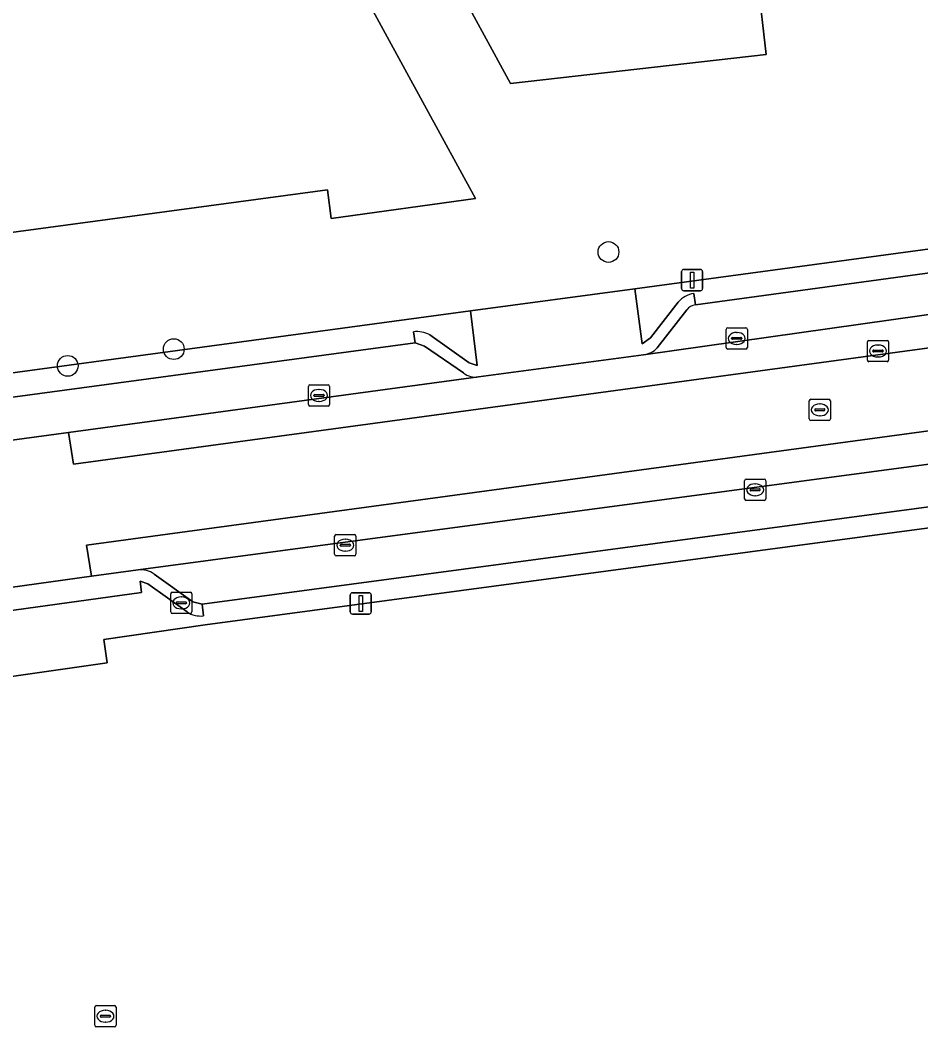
# Model space of a CAD drawing. Extents: x 158455 to 159797, y 387218 to 388672.
# Drawn here: x 158909.44 to 158951.86, y 387428.46 to 387475.84 of the extents above; entities that cross this region are included whole.
import ezdxf

# ---------------------------------------------------------------- set-up
doc = ezdxf.new("R2010")
doc.units = 0
for name, color, linetype in [('IMGEO_Boom', 7, 'Continuous'), ('IMGEO_Brandkraan', 7, 'Continuous'), ('IMGEO_Erf', 7, 'Continuous'), ('IMGEO_Kolk', 7, 'Continuous'), ('IMGEO_Lichtmast', 7, 'Continuous'), ('IMGEO_Pand', 7, 'Continuous'), ('IMGEO_Parkeervlak_open', 7, 'Continuous'), ('IMGEO_Rijbaan_lokaal_gesloten', 7, 'Continuous'), ('IMGEO_Rioolput', 7, 'Continuous'), ('IMGEO_Voetpad_open', 7, 'Continuous')]:
    doc.layers.add(name, color=color, linetype=linetype)

msp = doc.modelspace()

# ---------------------------------------------------------------- linework, layer by layer
at = {"layer": 'IMGEO_Boom'}
for centre in [(158937.148, 387464.927), (158916.678, 387460.357), (158911.683, 387459.569)]:
    msp.add_circle(centre, 0.489, dxfattribs=at)
at = {"layer": 'IMGEO_Brandkraan'}
for p, q in [((158916.534, 387447.985), (158916.534, 387448.837)), ((158916.609, 387448.911), (158917.461, 387448.911)), ((158917.022, 387448.691), (158917.047, 387448.691)), ((158917.535, 387448.837), (158917.535, 387447.985)), ((158916.793, 387448.405), (158916.793, 387448.417)), ((158917.231, 387448.368), (158916.833, 387448.368)), ((158916.836, 387448.454), (158917.234, 387448.454)), ((158917.277, 387448.417), (158917.277, 387448.405)), ((158917.461, 387447.911), (158916.609, 387447.911)), ((158917.045, 387448.131), (158917.02, 387448.131))]:
    msp.add_line(p, q, dxfattribs=at)
for points in [[(158916.534, 387447.985), (158916.534, 387448.837)], [(158916.609, 387448.911), (158917.461, 387448.911)], [(158917.535, 387448.837), (158917.535, 387447.985)], [(158917.461, 387447.911), (158916.609, 387447.911)]]:
    msp.add_lwpolyline(points, dxfattribs=at)
for centre, radius, start, end in [((158916.611, 387448.835), 0.0765, 91.552, 178.448), ((158916.611, 387448.835), 0.0765, 91.552, 178.448), ((158917.459, 387448.835), 0.0765, 1.552, 88.448), ((158917.459, 387448.835), 0.0765, 1.552, 88.448), ((158916.833, 387448.414), 0.0403, 85.8775, 175.7526), ((158916.83, 387448.404), 0.0366, 178.938, 274.7102), ((158917.234, 387448.411), 0.043, 264.8664, 352.4533), ((158917.238, 387448.416), 0.0386, 1.7309, 96.639), ((158916.611, 387447.987), 0.0765, 181.552, 268.448), ((158916.611, 387447.987), 0.0765, 181.552, 268.448), ((158917.459, 387447.987), 0.0765, 271.552, 358.448), ((158917.459, 387447.987), 0.0765, 271.552, 358.448)]:
    msp.add_arc(centre, radius, start, end, dxfattribs=at)
for centre, major_axis, ratio, start_param, end_param in [((158917.021, 387448.411), (-0.387, 0.002), 0.722429, 4.712389, 7.853982), ((158917.046, 387448.411), (-0.39, 0.002), 0.717154, 1.570796, 4.712389)]:
    msp.add_ellipse(centre, major_axis=major_axis, ratio=ratio, start_param=start_param, end_param=end_param, dxfattribs=at)
at = {"layer": 'IMGEO_Erf'}
msp.add_lwpolyline([(158946.942, 387477.961), (158944.186, 387477.661), (158944.572, 387474.219), (158932.535, 387472.857), (158930.155, 387477.255), (158919.117, 387497.646), (158923.474, 387500), (158937.185, 387507.408), (158941.181, 387500), (158949.311, 387484.93), (158951.685, 387480.53)], close=True, dxfattribs=at)
for points in [[(158887.928, 387475.792), (158898, 387477.138), (158897.636, 387479.867), (158902.592, 387480.534), (158917.386, 387482.524), (158922.456, 387483.206), (158922.527, 387482.333), (158922.735, 387482.364), (158928.491, 387471.834), (158930.889, 387467.446)], [(158897.588, 387457.682), (158930.651, 387462.152), (158938.394, 387463.195), (158955.888, 387465.567), (158962.696, 387466.48), (158963.921, 387466.644), (158965.858, 387466.905), (158981.668, 387469.041), (158988.546, 387469.989), (158989.691, 387470.147), (158994.651, 387470.867), (158999.62, 387471.71), (159006.133, 387473.558)], [(158930.889, 387467.446), (158924.084, 387466.503), (158923.909, 387467.857), (158899.801, 387464.599), (158899.932, 387463.646), (158901.123, 387463.789), (158901.178, 387463.425), (158895.408, 387462.651)], [(159004.113, 387458.902), (158999.01, 387458.217), (158989.379, 387456.925), (158973.012, 387454.73), (158964.768, 387453.624), (158962.694, 387453.346), (158918.158, 387447.372), (158913.387, 387446.696), (158913.533, 387445.59), (158900.447, 387443.729)]]:
    msp.add_lwpolyline(points, dxfattribs=at)
at = {"layer": 'IMGEO_Kolk'}
for p, q in [((158942.687, 387460.435), (158942.687, 387461.287)), ((158942.762, 387461.361), (158943.614, 387461.361)), ((158943.175, 387461.141), (158943.2, 387461.141)), ((158943.688, 387461.287), (158943.688, 387460.435)), ((158942.946, 387460.855), (158942.946, 387460.867)), ((158943.384, 387460.818), (158942.986, 387460.818)), ((158942.989, 387460.904), (158943.387, 387460.904)), ((158943.198, 387460.581), (158943.173, 387460.581)), ((158943.43, 387460.867), (158943.43, 387460.855)), ((158943.614, 387460.361), (158942.762, 387460.361)), ((158923.089, 387458.676), (158923.941, 387458.676)), ((158923.014, 387457.75), (158923.014, 387458.602)), ((158923.273, 387458.17), (158923.273, 387458.182)), ((158923.316, 387458.219), (158923.714, 387458.219)), ((158923.502, 387458.456), (158923.527, 387458.456)), ((158923.757, 387458.182), (158923.757, 387458.17)), ((158924.015, 387458.602), (158924.015, 387457.75)), ((158923.711, 387458.133), (158923.313, 387458.133)), ((158923.525, 387457.896), (158923.5, 387457.896)), ((158923.941, 387457.676), (158923.089, 387457.676)), ((158943.556, 387453.309), (158943.556, 387454.161)), ((158943.631, 387454.235), (158944.483, 387454.235)), ((158944.044, 387454.015), (158944.069, 387454.015)), ((158944.557, 387454.161), (158944.557, 387453.309)), ((158943.815, 387453.729), (158943.815, 387453.741)), ((158944.253, 387453.692), (158943.855, 387453.692)), ((158943.858, 387453.778), (158944.256, 387453.778)), ((158944.067, 387453.455), (158944.042, 387453.455)), ((158944.299, 387453.741), (158944.299, 387453.729)), ((158944.483, 387453.235), (158943.631, 387453.235)), ((158924.253, 387450.701), (158924.253, 387451.553)), ((158924.328, 387451.627), (158925.18, 387451.627)), ((158925.254, 387451.553), (158925.254, 387450.701)), ((158924.512, 387451.121), (158924.512, 387451.133)), ((158924.95, 387451.084), (158924.552, 387451.084)), ((158924.555, 387451.17), (158924.953, 387451.17)), ((158924.741, 387451.407), (158924.766, 387451.407)), ((158924.996, 387451.133), (158924.996, 387451.121)), ((158925.18, 387450.627), (158924.328, 387450.627)), ((158924.764, 387450.847), (158924.739, 387450.847)), ((158912.96, 387428.531), (158912.96, 387429.383)), ((158913.035, 387429.457), (158913.887, 387429.457)), ((158913.961, 387429.383), (158913.961, 387428.531)), ((158913.219, 387428.951), (158913.219, 387428.963)), ((158913.657, 387428.914), (158913.259, 387428.914)), ((158913.262, 387429), (158913.66, 387429)), ((158913.448, 387429.237), (158913.473, 387429.237)), ((158913.703, 387428.963), (158913.703, 387428.951)), ((158913.887, 387428.457), (158913.035, 387428.457)), ((158913.471, 387428.677), (158913.446, 387428.677))]:
    msp.add_line(p, q, dxfattribs=at)
for points in [[(158942.687, 387460.435), (158942.687, 387461.287)], [(158942.762, 387461.361), (158943.614, 387461.361)], [(158943.688, 387461.287), (158943.688, 387460.435)], [(158943.614, 387460.361), (158942.762, 387460.361)], [(158923.089, 387458.676), (158923.941, 387458.676)], [(158923.014, 387457.75), (158923.014, 387458.602)], [(158924.015, 387458.602), (158924.015, 387457.75)], [(158923.941, 387457.676), (158923.089, 387457.676)], [(158943.556, 387453.309), (158943.556, 387454.161)], [(158943.631, 387454.235), (158944.483, 387454.235)], [(158944.557, 387454.161), (158944.557, 387453.309)], [(158944.483, 387453.235), (158943.631, 387453.235)], [(158924.253, 387450.701), (158924.253, 387451.553)], [(158924.328, 387451.627), (158925.18, 387451.627)], [(158925.254, 387451.553), (158925.254, 387450.701)], [(158925.18, 387450.627), (158924.328, 387450.627)], [(158912.96, 387428.531), (158912.96, 387429.383)], [(158913.035, 387429.457), (158913.887, 387429.457)], [(158913.961, 387429.383), (158913.961, 387428.531)], [(158913.887, 387428.457), (158913.035, 387428.457)]]:
    msp.add_lwpolyline(points, dxfattribs=at)
for centre, radius, start, end in [((158942.764, 387461.285), 0.0765, 91.552, 178.448), ((158942.764, 387461.285), 0.0765, 91.552, 178.448), ((158943.612, 387461.285), 0.0765, 1.552, 88.448), ((158943.612, 387461.285), 0.0765, 1.552, 88.448), ((158942.986, 387460.864), 0.0403, 85.8775, 175.7526), ((158942.983, 387460.854), 0.0366, 178.938, 274.7102), ((158943.387, 387460.861), 0.043, 264.8664, 352.4533), ((158943.391, 387460.866), 0.0386, 1.7309, 96.639), ((158942.764, 387460.437), 0.0765, 181.552, 268.448), ((158942.764, 387460.437), 0.0765, 181.552, 268.448), ((158943.612, 387460.437), 0.0765, 271.552, 358.448), ((158943.612, 387460.437), 0.0765, 271.552, 358.448), ((158923.091, 387458.6), 0.0765, 91.552, 178.448), ((158923.091, 387458.6), 0.0765, 91.552, 178.448), ((158923.939, 387458.6), 0.0765, 1.552, 88.448), ((158923.939, 387458.6), 0.0765, 1.552, 88.448), ((158923.313, 387458.179), 0.0403, 85.8775, 175.7526), ((158923.31, 387458.169), 0.0366, 178.938, 274.7102), ((158923.714, 387458.176), 0.043, 264.8664, 352.4533), ((158923.718, 387458.181), 0.0386, 1.7309, 96.639), ((158923.091, 387457.752), 0.0765, 181.552, 268.448), ((158923.091, 387457.752), 0.0765, 181.552, 268.448), ((158923.939, 387457.752), 0.0765, 271.552, 358.448), ((158923.939, 387457.752), 0.0765, 271.552, 358.448), ((158943.633, 387454.159), 0.0765, 91.552, 178.448), ((158943.633, 387454.159), 0.0765, 91.552, 178.448), ((158944.481, 387454.159), 0.0765, 1.552, 88.448), ((158944.481, 387454.159), 0.0765, 1.552, 88.448), ((158943.855, 387453.738), 0.0403, 85.8775, 175.7526), ((158943.852, 387453.728), 0.0366, 178.938, 274.7102), ((158944.256, 387453.735), 0.043, 264.8664, 352.4533), ((158944.26, 387453.74), 0.0386, 1.7309, 96.639), ((158943.633, 387453.311), 0.0765, 181.552, 268.448), ((158943.633, 387453.311), 0.0765, 181.552, 268.448), ((158944.481, 387453.311), 0.0765, 271.552, 358.448), ((158944.481, 387453.311), 0.0765, 271.552, 358.448), ((158924.33, 387451.551), 0.0765, 91.552, 178.448), ((158924.33, 387451.551), 0.0765, 91.552, 178.448), ((158925.178, 387451.551), 0.0765, 1.552, 88.448), ((158925.178, 387451.551), 0.0765, 1.552, 88.448), ((158924.552, 387451.13), 0.0403, 85.8775, 175.7526), ((158924.549, 387451.12), 0.0366, 178.938, 274.7102), ((158924.953, 387451.127), 0.043, 264.8664, 352.4533), ((158924.957, 387451.132), 0.0386, 1.7309, 96.639), ((158924.33, 387450.703), 0.0765, 181.552, 268.448), ((158924.33, 387450.703), 0.0765, 181.552, 268.448), ((158925.178, 387450.703), 0.0765, 271.552, 358.448), ((158925.178, 387450.703), 0.0765, 271.552, 358.448), ((158913.037, 387429.381), 0.0765, 91.552, 178.448), ((158913.037, 387429.381), 0.0765, 91.552, 178.448), ((158913.885, 387429.381), 0.0765, 1.552, 88.448), ((158913.885, 387429.381), 0.0765, 1.552, 88.448), ((158913.259, 387428.96), 0.0403, 85.8775, 175.7526), ((158913.256, 387428.95), 0.0366, 178.938, 274.7102), ((158913.66, 387428.957), 0.043, 264.8664, 352.4533), ((158913.664, 387428.962), 0.0386, 1.7309, 96.639), ((158913.037, 387428.533), 0.0765, 181.552, 268.448), ((158913.037, 387428.533), 0.0765, 181.552, 268.448), ((158913.885, 387428.533), 0.0765, 271.552, 358.448), ((158913.885, 387428.533), 0.0765, 271.552, 358.448)]:
    msp.add_arc(centre, radius, start, end, dxfattribs=at)
for centre, major_axis, ratio, start_param, end_param in [((158943.174, 387460.861), (-0.387, 0.002), 0.722429, 4.712389, 7.853982), ((158943.199, 387460.861), (-0.39, 0.002), 0.717154, 1.570796, 4.712389), ((158923.501, 387458.176), (-0.387, 0.002), 0.722429, 4.712389, 7.853982), ((158923.526, 387458.176), (-0.39, 0.002), 0.717154, 1.570796, 4.712389), ((158944.043, 387453.735), (-0.387, 0.002), 0.722429, 4.712389, 7.853982), ((158944.068, 387453.735), (-0.39, 0.002), 0.717154, 1.570796, 4.712389), ((158924.74, 387451.127), (-0.387, 0.002), 0.722429, 4.712389, 7.853982), ((158924.765, 387451.127), (-0.39, 0.002), 0.717154, 1.570796, 4.712389), ((158913.447, 387428.957), (-0.387, 0.002), 0.722429, 4.712389, 7.853982), ((158913.472, 387428.957), (-0.39, 0.002), 0.717154, 1.570796, 4.712389)]:
    msp.add_ellipse(centre, major_axis=major_axis, ratio=ratio, start_param=start_param, end_param=end_param, dxfattribs=at)
at = {"layer": 'IMGEO_Lichtmast'}
for p, q in [((158940.59, 387463.205), (158940.59, 387464.005)), ((158940.59, 387464.005), (158940.59, 387463.205)), ((158940.69, 387464.105), (158941.48, 387464.105)), ((158941.48, 387464.105), (158940.69, 387464.105)), ((158941.58, 387464.005), (158941.58, 387463.205)), ((158941.58, 387463.205), (158941.58, 387464.005)), ((158941.48, 387463.105), (158940.69, 387463.105)), ((158940.69, 387463.105), (158941.48, 387463.105)), ((158924.988, 387447.989), (158924.988, 387448.789)), ((158924.988, 387448.789), (158924.988, 387447.989)), ((158925.088, 387448.889), (158925.878, 387448.889)), ((158925.878, 387448.889), (158925.088, 387448.889)), ((158925.978, 387448.789), (158925.978, 387447.989)), ((158925.978, 387447.989), (158925.978, 387448.789)), ((158925.878, 387447.889), (158925.088, 387447.889)), ((158925.088, 387447.889), (158925.878, 387447.889))]:
    msp.add_line(p, q, dxfattribs=at)
for points in [[(158941.01, 387463.98), (158941.16, 387463.98), (158941.16, 387463.23), (158941.01, 387463.23), (158941.01, 387463.98)], [(158925.408, 387448.764), (158925.558, 387448.764), (158925.558, 387448.014), (158925.408, 387448.014), (158925.408, 387448.764)]]:
    msp.add_lwpolyline(points, dxfattribs=at)
for centre, start, end in [((158940.69, 387464.005), 90, 180), ((158940.69, 387464.005), 90, 180), ((158941.48, 387464.005), 0, 90), ((158941.48, 387464.005), 360, 90), ((158940.69, 387463.205), 180, 270), ((158940.69, 387463.205), 180, 270), ((158941.48, 387463.205), 270, 0), ((158941.48, 387463.205), 270, 0), ((158925.088, 387448.789), 90, 180), ((158925.088, 387448.789), 90, 180), ((158925.878, 387448.789), 0, 90), ((158925.878, 387448.789), 360, 90), ((158925.088, 387447.989), 180, 270), ((158925.088, 387447.989), 180, 270), ((158925.878, 387447.989), 270, 0), ((158925.878, 387447.989), 270, 0)]:
    msp.add_arc(centre, 0.1, start, end, dxfattribs=at)
at = {"layer": 'IMGEO_Pand'}
msp.add_lwpolyline([(158930.155, 387477.255), (158932.535, 387472.857), (158944.572, 387474.219), (158944.186, 387477.661), (158946.942, 387477.961), (158951.685, 387480.53), (158949.311, 387484.93), (158941.181, 387500), (158937.185, 387507.408), (158923.474, 387500), (158919.117, 387497.646)], close=True, dxfattribs=at)
msp.add_lwpolyline([(158895.408, 387462.651), (158901.178, 387463.425), (158901.123, 387463.789), (158899.932, 387463.646), (158899.801, 387464.599), (158923.909, 387467.857), (158924.084, 387466.503), (158930.889, 387467.446), (158928.491, 387471.834), (158922.735, 387482.364), (158922.527, 387482.333), (158922.456, 387483.206), (158917.386, 387482.524), (158902.592, 387480.534), (158897.636, 387479.867), (158898, 387477.138), (158887.928, 387475.792)], dxfattribs=at)
at = {"layer": 'IMGEO_Parkeervlak_open'}
for points in [[(158938.803, 387460.084), (158956.353, 387462.566), (158956.056, 387464.46), (158941.246, 387462.44)], [(158940.838, 387462.204), (158939.446, 387460.418)], [(158930.321, 387459.235), (158928.479, 387460.501), (158928.046, 387460.65), (158907.215, 387457.847), (158906.813, 387457.615), (158905.375, 387455.847)], [(158984.066, 387459.2), (158915, 387449.968)], [(158904.755, 387455.484), (158911.727, 387456.43), (158931.027, 387459.048)], [(158915.75, 387449.771), (158917.58, 387448.459), (158918.018, 387448.348), (158956.929, 387453.557), (158956.787, 387454.706)]]:
    msp.add_lwpolyline(points, dxfattribs=at)
for centre, radius, start, end in [((158941.289, 387461.894), 0.547, 94.5413, 145.5515), ((158938.62, 387461.223), 1.154, 279.1466, 315.7517), ((158930.909, 387460.03), 0.989, 233.5046, 276.8246), ((158915.097, 387448.812), 1.16, 55.7598, 94.8058)]:
    msp.add_arc(centre, radius, start, end, dxfattribs=at)
at = {"layer": 'IMGEO_Rijbaan_lokaal_gesloten'}
for points in [[(159007.975, 387470.957), (159000.141, 387468.754), (158995.082, 387467.743), (158990.085, 387467.153), (158982.134, 387466.045), (158964.317, 387463.627), (158956.353, 387462.566), (158938.803, 387460.084), (158931.027, 387459.048), (158911.727, 387456.43), (158911.961, 387454.948), (158995.33, 387466.262), (159000.491, 387467.294), (159008.396, 387469.517)], [(159000.491, 387467.294), (158995.33, 387466.262), (158911.961, 387454.948), (158911.727, 387456.43), (158904.755, 387455.484), (158897.945, 387454.534)], [(158898.93, 387447.778), (158907.04, 387448.873), (158912.798, 387449.665), (158912.567, 387451.122), (158994.092, 387462.187)]]:
    msp.add_lwpolyline(points, dxfattribs=at)
msp.add_lwpolyline([(159004.514, 387462.15), (159004.35, 387463.642), (158994.092, 387462.187), (158912.567, 387451.122), (158912.798, 387449.665), (158915, 387449.968), (158984.066, 387459.2), (158984.232, 387459.222), (158987.935, 387459.762), (158998.105, 387461.227), (159002.493, 387461.865)], close=True, dxfattribs=at)
at = {"layer": 'IMGEO_Rioolput'}
for p, q in [((158949.34, 387459.84), (158949.34, 387460.692)), ((158949.415, 387460.766), (158950.267, 387460.766)), ((158949.828, 387460.546), (158949.853, 387460.546)), ((158950.341, 387460.692), (158950.341, 387459.84)), ((158949.599, 387460.26), (158949.599, 387460.272)), ((158950.037, 387460.223), (158949.639, 387460.223)), ((158949.642, 387460.309), (158950.04, 387460.309)), ((158950.083, 387460.272), (158950.083, 387460.26)), ((158950.267, 387459.766), (158949.415, 387459.766)), ((158949.851, 387459.986), (158949.826, 387459.986)), ((158946.6, 387457.072), (158946.6, 387457.924)), ((158946.675, 387457.998), (158947.527, 387457.998)), ((158947.088, 387457.778), (158947.113, 387457.778)), ((158947.601, 387457.924), (158947.601, 387457.072)), ((158946.859, 387457.492), (158946.859, 387457.504)), ((158947.297, 387457.455), (158946.899, 387457.455)), ((158946.902, 387457.541), (158947.3, 387457.541)), ((158947.111, 387457.218), (158947.086, 387457.218)), ((158947.343, 387457.504), (158947.343, 387457.492)), ((158947.527, 387456.998), (158946.675, 387456.998))]:
    msp.add_line(p, q, dxfattribs=at)
for points in [[(158949.34, 387459.84), (158949.34, 387460.692)], [(158949.415, 387460.766), (158950.267, 387460.766)], [(158950.341, 387460.692), (158950.341, 387459.84)], [(158950.267, 387459.766), (158949.415, 387459.766)], [(158946.6, 387457.072), (158946.6, 387457.924)], [(158946.675, 387457.998), (158947.527, 387457.998)], [(158947.601, 387457.924), (158947.601, 387457.072)], [(158947.527, 387456.998), (158946.675, 387456.998)]]:
    msp.add_lwpolyline(points, dxfattribs=at)
for centre, radius, start, end in [((158949.417, 387460.69), 0.0765, 91.552, 178.448), ((158949.417, 387460.69), 0.0765, 91.552, 178.448), ((158950.265, 387460.69), 0.0765, 1.552, 88.448), ((158950.265, 387460.69), 0.0765, 1.552, 88.448), ((158949.639, 387460.269), 0.0403, 85.8775, 175.7526), ((158949.636, 387460.259), 0.0366, 178.938, 274.7102), ((158950.04, 387460.266), 0.043, 264.8664, 352.4533), ((158950.044, 387460.271), 0.0386, 1.7309, 96.639), ((158949.417, 387459.842), 0.0765, 181.552, 268.448), ((158949.417, 387459.842), 0.0765, 181.552, 268.448), ((158950.265, 387459.842), 0.0765, 271.552, 358.448), ((158950.265, 387459.842), 0.0765, 271.552, 358.448), ((158946.677, 387457.922), 0.0765, 91.552, 178.448), ((158946.677, 387457.922), 0.0765, 91.552, 178.448), ((158947.525, 387457.922), 0.0765, 1.552, 88.448), ((158947.525, 387457.922), 0.0765, 1.552, 88.448), ((158946.899, 387457.501), 0.0403, 85.8775, 175.7526), ((158946.896, 387457.491), 0.0366, 178.938, 274.7102), ((158947.3, 387457.498), 0.043, 264.8664, 352.4533), ((158947.304, 387457.503), 0.0386, 1.7309, 96.639), ((158946.677, 387457.074), 0.0765, 181.552, 268.448), ((158946.677, 387457.074), 0.0765, 181.552, 268.448), ((158947.525, 387457.074), 0.0765, 271.552, 358.448), ((158947.525, 387457.074), 0.0765, 271.552, 358.448)]:
    msp.add_arc(centre, radius, start, end, dxfattribs=at)
for centre, major_axis, ratio, start_param, end_param in [((158949.827, 387460.266), (-0.387, 0.002), 0.722429, 4.712389, 7.853982), ((158949.852, 387460.266), (-0.39, 0.002), 0.717154, 1.570796, 4.712389), ((158947.087, 387457.498), (-0.387, 0.002), 0.722429, 4.712389, 7.853982), ((158947.112, 387457.498), (-0.39, 0.002), 0.717154, 1.570796, 4.712389)]:
    msp.add_ellipse(centre, major_axis=major_axis, ratio=ratio, start_param=start_param, end_param=end_param, dxfattribs=at)
at = {"layer": 'IMGEO_Voetpad_open'}
for points in [[(158941.165, 387462.979), (158941.246, 387462.44), (158956.056, 387464.46), (158955.888, 387465.567), (158938.394, 387463.195), (158938.727, 387460.61), (158939.126, 387460.892), (158940.435, 387462.567)], [(158940.435, 387462.567), (158939.126, 387460.892), (158938.727, 387460.61), (158938.394, 387463.195), (158930.651, 387462.152), (158930.971, 387459.582), (158930.592, 387459.704), (158928.728, 387461.03)], [(158941.246, 387462.44), (158941.165, 387462.979)], [(158928.728, 387461.03), (158930.592, 387459.704), (158930.971, 387459.582), (158930.651, 387462.152), (158897.588, 387457.682)], [(158939.446, 387460.418), (158940.838, 387462.204)], [(158907.116, 387458.366), (158907.215, 387457.847), (158928.046, 387460.65), (158927.967, 387461.172)], [(158927.967, 387461.172), (158928.046, 387460.65), (158928.479, 387460.501), (158930.321, 387459.235)], [(158931.027, 387459.048), (158938.803, 387460.084)], [(158900.447, 387443.729), (158913.533, 387445.59), (158913.387, 387446.696), (158918.158, 387447.372), (158962.694, 387453.346), (158964.768, 387453.624), (158973.012, 387454.73), (158989.379, 387456.925)], [(158981.79, 387456.313), (158981.712, 387456.848), (158958.877, 387453.822), (158958.684, 387453.568), (158957.191, 387453.368), (158956.929, 387453.557), (158918.018, 387448.348), (158918.082, 387447.801)], [(158915, 387449.968), (158912.798, 387449.665), (158907.04, 387448.873), (158907.199, 387447.804), (158915.161, 387448.908), (158915.099, 387449.428), (158915.448, 387449.312), (158917.307, 387447.986)], [(158918.082, 387447.801), (158918.018, 387448.348), (158917.58, 387448.459), (158915.75, 387449.771)], [(158917.307, 387447.986), (158915.448, 387449.312), (158915.099, 387449.428), (158915.161, 387448.908), (158907.199, 387447.804), (158907.04, 387448.873), (158898.93, 387447.778)]]:
    msp.add_lwpolyline(points, dxfattribs=at)
for centre, radius, start, end in [((158941.381, 387461.743), 1.255, 99.9264, 138.9529), ((158941.381, 387461.743), 1.255, 99.9264, 138.9529), ((158941.289, 387461.894), 0.547, 94.5413, 145.5515), ((158928.128, 387459.926), 1.257, 61.4922, 97.3685), ((158928.128, 387459.926), 1.257, 61.4922, 97.3685), ((158938.62, 387461.223), 1.154, 279.1466, 315.7517), ((158930.909, 387460.03), 0.989, 233.5046, 276.8246), ((158915.097, 387448.812), 1.16, 55.7598, 94.8058), ((158917.948, 387448.955), 1.162, 236.5149, 276.6335), ((158917.948, 387448.955), 1.162, 236.5149, 276.6335)]:
    msp.add_arc(centre, radius, start, end, dxfattribs=at)

doc.saveas('drawing.dxf')
